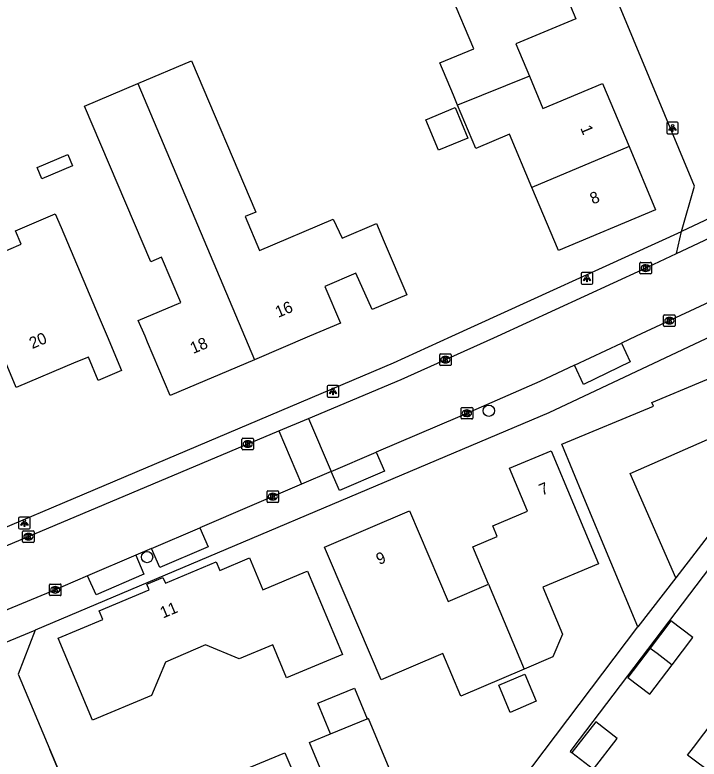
# Model space of a CAD drawing. Extents: x 158474 to 159560, y 388525 to 389605.
# Drawn here: x 158644.1 to 158703.3, y 388963.4 to 389027.8 of the extents above; entities that cross this region are included whole.
import ezdxf

# ---------------------------------------------------------------- set-up
doc = ezdxf.new("R2010")
doc.units = 0
for name, color, linetype in [('IMGEO_Boom', 7, 'Continuous'), ('IMGEO_Kolk', 7, 'Continuous'), ('IMGEO_Lichtpunt', 7, 'Continuous'), ('IMGEO_Muur', 7, 'Continuous'), ('IMGEO_Pand', 7, 'Continuous'), ('IMGEO_Pand_nummerreeks', 7, 'Continuous'), ('IMGEO_Rijbaan_lokaal_open', 7, 'Continuous'), ('IMGEO_Voetpad_open', 7, 'Continuous')]:
    doc.layers.add(name, color=color, linetype=linetype)

msp = doc.modelspace()

# ---------------------------------------------------------------- linework, layer by layer
at = {"layer": 'IMGEO_Boom'}
for centre in [(158685.082, 388993.555), (158655.518, 388980.901)]:
    msp.add_circle(centre, 0.489, dxfattribs=at)
at = {"layer": 'IMGEO_Kolk'}
for p, q in [((158698.146, 389005.466), (158698.146, 389006.318)), ((158698.221, 389006.392), (158699.073, 389006.392)), ((158698.634, 389006.172), (158698.659, 389006.172)), ((158699.147, 389006.318), (158699.147, 389005.466)), ((158699.073, 389005.392), (158698.221, 389005.392)), ((158698.657, 389005.612), (158698.632, 389005.612)), ((158700.202, 389000.919), (158700.202, 389001.771)), ((158700.277, 389001.845), (158701.129, 389001.845)), ((158700.69, 389001.625), (158700.715, 389001.625)), ((158701.203, 389001.771), (158701.203, 389000.919)), ((158701.129, 389000.845), (158700.277, 389000.845)), ((158700.713, 389001.065), (158700.688, 389001.065)), ((158680.829, 388997.54), (158680.829, 388998.392)), ((158680.904, 388998.466), (158681.756, 388998.466)), ((158681.317, 388998.246), (158681.342, 388998.246)), ((158681.83, 388998.392), (158681.83, 388997.54)), ((158681.756, 388997.466), (158680.904, 388997.466)), ((158681.34, 388997.686), (158681.315, 388997.686)), ((158682.682, 388992.916), (158682.682, 388993.768)), ((158682.757, 388993.842), (158683.609, 388993.842)), ((158683.17, 388993.622), (158683.195, 388993.622)), ((158683.683, 388993.768), (158683.683, 388992.916)), ((158683.193, 388993.062), (158683.168, 388993.062)), ((158683.609, 388992.842), (158682.757, 388992.842)), ((158663.73, 388990.249), (158663.73, 388991.101)), ((158663.805, 388991.175), (158664.657, 388991.175)), ((158664.731, 388991.101), (158664.731, 388990.249)), ((158664.241, 388990.395), (158664.216, 388990.395)), ((158664.218, 388990.955), (158664.243, 388990.955)), ((158664.657, 388990.175), (158663.805, 388990.175)), ((158665.895, 388985.708), (158665.895, 388986.56)), ((158665.97, 388986.634), (158666.822, 388986.634)), ((158666.896, 388986.56), (158666.896, 388985.708)), ((158666.406, 388985.854), (158666.381, 388985.854)), ((158666.383, 388986.414), (158666.408, 388986.414)), ((158666.822, 388985.634), (158665.97, 388985.634)), ((158644.753, 388982.243), (158644.753, 388983.095)), ((158644.828, 388983.169), (158645.68, 388983.169)), ((158645.241, 388982.949), (158645.266, 388982.949)), ((158645.754, 388983.095), (158645.754, 388982.243)), ((158645.68, 388982.169), (158644.828, 388982.169)), ((158645.264, 388982.389), (158645.239, 388982.389)), ((158647.073, 388977.642), (158647.073, 388978.494)), ((158647.148, 388978.568), (158648, 388978.568)), ((158647.561, 388978.348), (158647.586, 388978.348)), ((158648.074, 388978.494), (158648.074, 388977.642)), ((158648, 388977.568), (158647.148, 388977.568)), ((158647.584, 388977.788), (158647.559, 388977.788))]:
    msp.add_line(p, q, dxfattribs=at)
for points in [[(158698.146, 389005.466), (158698.146, 389006.318)], [(158698.221, 389006.392), (158699.073, 389006.392)], [(158698.467, 389006.092), (158698.59, 389006.092), (158698.59, 389005.941), (158698.72, 389006.092), (158698.884, 389006.092), (158698.738, 389005.941), (158698.891, 389005.692), (158698.739, 389005.692), (158698.654, 389005.856), (158698.59, 389005.789), (158698.59, 389005.692), (158698.467, 389005.692), (158698.467, 389006.092)], [(158699.147, 389006.318), (158699.147, 389005.466)], [(158699.073, 389005.392), (158698.221, 389005.392)], [(158700.202, 389000.919), (158700.202, 389001.771)], [(158700.277, 389001.845), (158701.129, 389001.845)], [(158700.523, 389001.545), (158700.646, 389001.545), (158700.646, 389001.394), (158700.776, 389001.545), (158700.94, 389001.545), (158700.794, 389001.394), (158700.947, 389001.145), (158700.795, 389001.145), (158700.71, 389001.309), (158700.646, 389001.242), (158700.646, 389001.145), (158700.523, 389001.145), (158700.523, 389001.545)], [(158701.203, 389001.771), (158701.203, 389000.919)], [(158701.129, 389000.845), (158700.277, 389000.845)], [(158680.829, 388997.54), (158680.829, 388998.392)], [(158680.904, 388998.466), (158681.756, 388998.466)], [(158681.15, 388998.166), (158681.273, 388998.166), (158681.273, 388998.015), (158681.403, 388998.166), (158681.567, 388998.166), (158681.421, 388998.015), (158681.574, 388997.766), (158681.422, 388997.766), (158681.337, 388997.93), (158681.273, 388997.863), (158681.273, 388997.766), (158681.15, 388997.766), (158681.15, 388998.166)], [(158681.83, 388998.392), (158681.83, 388997.54)], [(158681.756, 388997.466), (158680.904, 388997.466)], [(158682.682, 388992.916), (158682.682, 388993.768)], [(158682.757, 388993.842), (158683.609, 388993.842)], [(158683.683, 388993.768), (158683.683, 388992.916)], [(158683.003, 388993.542), (158683.126, 388993.542), (158683.126, 388993.391), (158683.256, 388993.542), (158683.42, 388993.542), (158683.274, 388993.391), (158683.427, 388993.142), (158683.275, 388993.142), (158683.19, 388993.306), (158683.126, 388993.239), (158683.126, 388993.142), (158683.003, 388993.142), (158683.003, 388993.542)], [(158683.609, 388992.842), (158682.757, 388992.842)], [(158663.73, 388990.249), (158663.73, 388991.101)], [(158663.805, 388991.175), (158664.657, 388991.175)], [(158664.731, 388991.101), (158664.731, 388990.249)], [(158664.051, 388990.875), (158664.174, 388990.875), (158664.174, 388990.724), (158664.304, 388990.875), (158664.468, 388990.875), (158664.322, 388990.724), (158664.475, 388990.475), (158664.323, 388990.475), (158664.238, 388990.639), (158664.174, 388990.572), (158664.174, 388990.475), (158664.051, 388990.475), (158664.051, 388990.875)], [(158664.657, 388990.175), (158663.805, 388990.175)], [(158665.895, 388985.708), (158665.895, 388986.56)], [(158665.97, 388986.634), (158666.822, 388986.634)], [(158666.896, 388986.56), (158666.896, 388985.708)], [(158666.216, 388986.334), (158666.339, 388986.334), (158666.339, 388986.183), (158666.469, 388986.334), (158666.633, 388986.334), (158666.487, 388986.183), (158666.64, 388985.934), (158666.488, 388985.934), (158666.403, 388986.098), (158666.339, 388986.031), (158666.339, 388985.934), (158666.216, 388985.934), (158666.216, 388986.334)], [(158666.822, 388985.634), (158665.97, 388985.634)], [(158644.753, 388982.243), (158644.753, 388983.095)], [(158644.828, 388983.169), (158645.68, 388983.169)], [(158645.074, 388982.869), (158645.197, 388982.869), (158645.197, 388982.718), (158645.327, 388982.869), (158645.491, 388982.869), (158645.345, 388982.718), (158645.498, 388982.469), (158645.346, 388982.469), (158645.261, 388982.633), (158645.197, 388982.566), (158645.197, 388982.469), (158645.074, 388982.469), (158645.074, 388982.869)], [(158645.754, 388983.095), (158645.754, 388982.243)], [(158645.68, 388982.169), (158644.828, 388982.169)], [(158647.073, 388977.642), (158647.073, 388978.494)], [(158647.148, 388978.568), (158648, 388978.568)], [(158647.394, 388978.268), (158647.517, 388978.268), (158647.517, 388978.117), (158647.647, 388978.268), (158647.811, 388978.268), (158647.665, 388978.117), (158647.818, 388977.868), (158647.666, 388977.868), (158647.581, 388978.032), (158647.517, 388977.965), (158647.517, 388977.868), (158647.394, 388977.868), (158647.394, 388978.268)], [(158648.074, 388978.494), (158648.074, 388977.642)], [(158648, 388977.568), (158647.148, 388977.568)]]:
    msp.add_lwpolyline(points, dxfattribs=at)
for centre, start, end in [((158698.223, 389006.316), 91.55205, 178.44795), ((158698.223, 389006.316), 91.55205, 178.44795), ((158699.071, 389006.316), 1.55205, 88.44795), ((158699.071, 389006.316), 1.55205, 88.44795), ((158698.223, 389005.468), 181.55205, 268.44795), ((158698.223, 389005.468), 181.55205, 268.44795), ((158699.071, 389005.468), 271.55205, 358.44795), ((158699.071, 389005.468), 271.55205, 358.44795), ((158700.279, 389001.769), 91.55205, 178.44795), ((158700.279, 389001.769), 91.55205, 178.44795), ((158701.127, 389001.769), 1.55205, 88.44795), ((158701.127, 389001.769), 1.55205, 88.44795), ((158700.279, 389000.921), 181.55205, 268.44795), ((158700.279, 389000.921), 181.55205, 268.44795), ((158701.127, 389000.921), 271.55205, 358.44795), ((158701.127, 389000.921), 271.55205, 358.44795), ((158680.906, 388998.39), 91.55205, 178.44795), ((158680.906, 388998.39), 91.55205, 178.44795), ((158681.754, 388998.39), 1.55205, 88.44795), ((158681.754, 388998.39), 1.55205, 88.44795), ((158680.906, 388997.542), 181.55205, 268.44795), ((158680.906, 388997.542), 181.55205, 268.44795), ((158681.754, 388997.542), 271.55205, 358.44795), ((158681.754, 388997.542), 271.55205, 358.44795), ((158682.759, 388993.766), 91.55205, 178.44795), ((158682.759, 388993.766), 91.55205, 178.44795), ((158683.607, 388993.766), 1.55205, 88.44795), ((158683.607, 388993.766), 1.55205, 88.44795), ((158682.759, 388992.918), 181.55205, 268.44795), ((158682.759, 388992.918), 181.55205, 268.44795), ((158683.607, 388992.918), 271.55205, 358.44795), ((158683.607, 388992.918), 271.55205, 358.44795), ((158663.807, 388991.099), 91.55205, 178.44795), ((158663.807, 388991.099), 91.55205, 178.44795), ((158664.655, 388991.099), 1.55205, 88.44795), ((158664.655, 388991.099), 1.55205, 88.44795), ((158663.807, 388990.251), 181.55205, 268.44795), ((158663.807, 388990.251), 181.55205, 268.44795), ((158664.655, 388990.251), 271.55205, 358.44795), ((158664.655, 388990.251), 271.55205, 358.44795), ((158665.972, 388986.558), 91.55205, 178.44795), ((158665.972, 388986.558), 91.55205, 178.44795), ((158666.82, 388986.558), 1.55205, 88.44795), ((158666.82, 388986.558), 1.55205, 88.44795), ((158665.972, 388985.71), 181.55205, 268.44795), ((158665.972, 388985.71), 181.55205, 268.44795), ((158666.82, 388985.71), 271.55205, 358.44795), ((158666.82, 388985.71), 271.55205, 358.44795), ((158644.83, 388983.093), 91.55205, 178.44795), ((158644.83, 388983.093), 91.55205, 178.44795), ((158645.678, 388983.093), 1.55205, 88.44795), ((158645.678, 388983.093), 1.55205, 88.44795), ((158644.83, 388982.245), 181.55205, 268.44795), ((158644.83, 388982.245), 181.55205, 268.44795), ((158645.678, 388982.245), 271.55205, 358.44795), ((158645.678, 388982.245), 271.55205, 358.44795), ((158647.15, 388978.492), 91.55205, 178.44795), ((158647.15, 388978.492), 91.55205, 178.44795), ((158647.998, 388978.492), 1.55205, 88.44795), ((158647.998, 388978.492), 1.55205, 88.44795), ((158647.15, 388977.644), 181.55205, 268.44795), ((158647.15, 388977.644), 181.55205, 268.44795), ((158647.998, 388977.644), 271.55205, 358.44795), ((158647.998, 388977.644), 271.55205, 358.44795)]:
    msp.add_arc(centre, 0.0765, start, end, dxfattribs=at)
for centre, major_axis, ratio, start_param, end_param in [((158698.633, 389005.892), (-0.387, 0.002), 0.722429, 4.712389, 7.853982), ((158698.658, 389005.892), (-0.39, 0.002), 0.717154, 1.570796, 4.712389), ((158700.689, 389001.345), (-0.387, 0.002), 0.722429, 4.712389, 7.853982), ((158700.714, 389001.345), (-0.39, 0.002), 0.717154, 1.570796, 4.712389), ((158681.316, 388997.966), (-0.387, 0.002), 0.722429, 4.712389, 7.853982), ((158681.341, 388997.966), (-0.39, 0.002), 0.717154, 1.570796, 4.712389), ((158683.169, 388993.342), (-0.387, 0.002), 0.722429, 4.712389, 7.853982), ((158683.194, 388993.342), (-0.39, 0.002), 0.717154, 1.570796, 4.712389), ((158664.217, 388990.675), (-0.387, 0.002), 0.722429, 4.712389, 7.853982), ((158664.242, 388990.675), (-0.39, 0.002), 0.717154, 1.570796, 4.712389), ((158666.382, 388986.134), (-0.387, 0.002), 0.722429, 4.712389, 7.853982), ((158666.407, 388986.134), (-0.39, 0.002), 0.717154, 1.570796, 4.712389), ((158645.24, 388982.669), (-0.387, 0.002), 0.722429, 4.712389, 7.853982), ((158645.265, 388982.669), (-0.39, 0.002), 0.717154, 1.570796, 4.712389), ((158647.56, 388978.068), (-0.387, 0.002), 0.722429, 4.712389, 7.853982), ((158647.585, 388978.068), (-0.39, 0.002), 0.717154, 1.570796, 4.712389)]:
    msp.add_ellipse(centre, major_axis=major_axis, ratio=ratio, start_param=start_param, end_param=end_param, dxfattribs=at)
at = {"layer": 'IMGEO_Lichtpunt'}
for p, q in [((158700.471, 389018.418), (158700.471, 389017.611)), ((158700.471, 389018.418), (158700.471, 389017.611)), ((158701.373, 389018.513), (158700.565, 389018.513)), ((158701.373, 389018.513), (158700.565, 389018.513)), ((158701.467, 389017.611), (158701.467, 389018.418)), ((158701.467, 389017.611), (158701.467, 389018.418)), ((158700.565, 389017.517), (158701.373, 389017.517)), ((158700.565, 389017.517), (158701.373, 389017.517)), ((158693.074, 389005.409), (158693.074, 389004.602)), ((158693.074, 389005.409), (158693.074, 389004.602)), ((158693.976, 389005.504), (158693.168, 389005.504)), ((158693.976, 389005.504), (158693.168, 389005.504)), ((158694.07, 389004.602), (158694.07, 389005.409)), ((158694.07, 389004.602), (158694.07, 389005.409)), ((158693.168, 389004.508), (158693.976, 389004.508)), ((158693.168, 389004.508), (158693.976, 389004.508)), ((158671.098, 388995.642), (158671.098, 388994.835)), ((158671.098, 388995.642), (158671.098, 388994.835)), ((158672, 388995.737), (158671.192, 388995.737)), ((158672, 388995.737), (158671.192, 388995.737)), ((158672.094, 388994.835), (158672.094, 388995.642)), ((158672.094, 388994.835), (158672.094, 388995.642)), ((158671.192, 388994.741), (158672, 388994.741)), ((158671.192, 388994.741), (158672, 388994.741)), ((158644.411, 388984.245), (158644.411, 388983.438)), ((158644.411, 388984.245), (158644.411, 388983.438)), ((158645.313, 388984.34), (158644.505, 388984.34)), ((158645.313, 388984.34), (158644.505, 388984.34)), ((158645.407, 388983.438), (158645.407, 388984.245)), ((158645.407, 388983.438), (158645.407, 388984.245)), ((158644.505, 388983.344), (158645.313, 388983.344)), ((158644.505, 388983.344), (158645.313, 388983.344))]:
    msp.add_line(p, q, dxfattribs=at)
for points in [[(158700.845, 389018.082), (158700.884, 389018.054), (158700.696, 389017.792), (158700.658, 389017.819), (158700.845, 389018.082)], [(158700.947, 389018.034), (158700.994, 389018.034), (158700.994, 389017.712), (158700.947, 389017.712), (158700.947, 389018.034)], [(158701.057, 389018.054), (158701.095, 389018.081), (158701.282, 389017.819), (158701.243, 389017.791), (158701.057, 389018.054)], [(158693.448, 389005.073), (158693.487, 389005.045), (158693.299, 389004.783), (158693.261, 389004.81), (158693.448, 389005.073)], [(158693.55, 389005.025), (158693.597, 389005.025), (158693.597, 389004.703), (158693.55, 389004.703), (158693.55, 389005.025)], [(158693.66, 389005.045), (158693.698, 389005.072), (158693.885, 389004.81), (158693.846, 389004.782), (158693.66, 389005.045)], [(158671.472, 388995.306), (158671.511, 388995.278), (158671.323, 388995.016), (158671.285, 388995.043), (158671.472, 388995.306)], [(158671.574, 388995.258), (158671.621, 388995.258), (158671.621, 388994.936), (158671.574, 388994.936), (158671.574, 388995.258)], [(158671.684, 388995.278), (158671.722, 388995.305), (158671.909, 388995.043), (158671.87, 388995.015), (158671.684, 388995.278)], [(158644.785, 388983.909), (158644.824, 388983.881), (158644.636, 388983.619), (158644.598, 388983.646), (158644.785, 388983.909)], [(158644.887, 388983.861), (158644.934, 388983.861), (158644.934, 388983.539), (158644.887, 388983.539), (158644.887, 388983.861)], [(158644.997, 388983.881), (158645.035, 388983.908), (158645.222, 388983.646), (158645.183, 388983.618), (158644.997, 388983.881)]]:
    msp.add_lwpolyline(points, dxfattribs=at)
for centre in [(158700.97, 389018.216), (158693.573, 389005.207), (158671.597, 388995.44), (158644.91, 388984.043)]:
    msp.add_circle(centre, 0.0994, dxfattribs=at)
for centre, start, end in [((158700.565, 389018.418), 90, 180), ((158700.565, 389018.418), 90, 180), ((158701.373, 389018.418), 0, 90), ((158701.373, 389018.418), 0, 90), ((158700.565, 389017.611), 180, 270), ((158700.565, 389017.611), 180, 270), ((158701.373, 389017.611), 270, 0), ((158701.373, 389017.611), 270, 360), ((158693.168, 389005.409), 90, 180), ((158693.168, 389005.409), 90, 180), ((158693.976, 389005.409), 0, 90), ((158693.976, 389005.409), 0, 90), ((158693.168, 389004.602), 180, 270), ((158693.168, 389004.602), 180, 270), ((158693.976, 389004.602), 270, 0), ((158693.976, 389004.602), 270, 360), ((158671.192, 388995.642), 90, 180), ((158671.192, 388995.642), 90, 180), ((158672, 388995.642), 0, 90), ((158672, 388995.642), 0, 90), ((158671.192, 388994.835), 180, 270), ((158671.192, 388994.835), 180, 270), ((158672, 388994.835), 270, 0), ((158672, 388994.835), 270, 360), ((158644.505, 388984.245), 90, 180), ((158644.505, 388984.245), 90, 180), ((158645.313, 388984.245), 0, 90), ((158645.313, 388984.245), 0, 90), ((158644.505, 388983.438), 180, 270), ((158644.505, 388983.438), 180, 270), ((158645.313, 388983.438), 270, 0), ((158645.313, 388983.438), 270, 360)]:
    msp.add_arc(centre, 0.0946, start, end, dxfattribs=at)
at = {"layer": 'IMGEO_Muur'}
msp.add_lwpolyline([(158650.233, 388956.842), (158647.114, 388964.264)], dxfattribs=at)
at = {"layer": 'IMGEO_Pand'}
for points in [[(158690.294, 389032.972), (158692.605, 389027.462), (158687.417, 389025.286), (158688.586, 389022.499)], [(158682.383, 389019.972), (158682.014, 389020.851), (158680.844, 389023.642), (158683.776, 389024.872), (158681.863, 389029.433)], [(158654.729, 389021.862), (158659.368, 389023.832), (158664.927, 389010.742), (158663.991, 389010.345), (158665.24, 389007.404), (158671.62, 389010.113), (158672.395, 389008.488), (158675.364, 389009.748), (158676.032, 389008.176), (158677.986, 389003.573), (158674.987, 389002.3), (158673.584, 389005.462), (158670.885, 389004.316), (158672.238, 389001.128), (158669.582, 389000), (158664.808, 388997.973)], [(158688.586, 389022.499), (158682.383, 389019.972)], [(158688.586, 389022.499), (158689.756, 389019.71), (158694.912, 389021.872), (158697.207, 389016.401)], [(158664.808, 388997.973), (158657.516, 388994.876), (158655.562, 388999.479), (158655.341, 389000), (158654.759, 389001.369), (158658.429, 389002.928), (158656.77, 389006.835), (158655.836, 389006.438), (158650.118, 389019.904), (158654.729, 389021.862)], [(158654.729, 389021.862), (158664.808, 388997.973)], [(158688.809, 389012.873), (158686.881, 389017.47), (158683.948, 389016.24), (158682.383, 389019.972)], [(158679.635, 389018.717), (158682.163, 389019.777), (158683.268, 389017.142), (158680.741, 389016.082), (158679.635, 389018.717)], [(158697.207, 389016.401), (158699.503, 389010.928), (158691.103, 389007.405), (158688.809, 389012.873)], [(158697.207, 389016.401), (158688.809, 389012.873)], [(158646.017, 389014.597), (158648.661, 389015.719), (158649.073, 389014.747), (158646.429, 389013.624), (158646.017, 389014.597)], [(158642.464, 389007.037), (158644.627, 389007.952), (158644.128, 389009.129), (158647.578, 389010.589), (158648.076, 389009.411), (158651.367, 389001.634), (158652.058, 389000), (158653.315, 388997.029), (158651.301, 388996.177), (158650.444, 388998.201), (158649.364, 388997.744), (158644.2, 388995.559), (158642.321, 389000), (158639.817, 389005.917)], [(158697.972, 388974.859), (158693.313, 388986.054), (158691.392, 388990.67), (158699.313, 388993.966), (158699.183, 388994.278), (158707.994, 388997.945), (158707.807, 388998.396), (158711.662, 389000), (158711.887, 389000.094), (158711.928, 389000), (158713.764, 388995.692)], [(158701.259, 388979.105), (158697.306, 388988.133), (158703.989, 388991.059), (158708.118, 388988.02)], [(158685.046, 388978.553), (158683.692, 388981.782), (158685.815, 388982.677), (158685.427, 388983.598), (158688.425, 388984.862), (158686.859, 388988.576), (158690.459, 388990.094), (158692.401, 388985.487), (158694.575, 388980.329), (158689.747, 388978.294), (158691.462, 388974.225), (158690.612, 388972.258), (158688.139, 388971.204)], [(158688.139, 388971.204), (158682.665, 388968.87), (158681.095, 388972.554), (158675.772, 388970.286), (158672.841, 388977.162), (158670.881, 388981.761), (158678.231, 388984.894), (158681.566, 388977.07), (158685.046, 388978.553)], [(158665.538, 388978.08), (158669.218, 388979.623), (158669.384, 388979.693), (158672.411, 388972.476), (158667.594, 388970.456), (158666.395, 388973.314), (158663.475, 388972.09), (158660.574, 388973.32), (158657.121, 388971.823), (158655.899, 388968.921), (158650.81, 388966.787), (158647.833, 388973.884), (158651.685, 388975.5), (158651.373, 388976.243), (158655.711, 388978.063), (158655.505, 388978.555), (158656.893, 388979.137), (158657.106, 388978.629), (158661.504, 388980.474), (158661.808, 388979.749), (158664.385, 388980.83), (158665.538, 388978.08)], [(158701.259, 388979.105), (158697.972, 388974.859)], [(158685.046, 388978.553), (158688.139, 388971.204)], [(158700.951, 388971.589), (158702.738, 388973.942), (158700.836, 388975.386), (158699.049, 388973.033)], [(158699.049, 388973.033), (158697.115, 388970.486), (158699.019, 388969.041), (158700.951, 388971.589)], [(158699.049, 388973.033), (158699.637, 388972.587), (158700.951, 388971.589)], [(158689.181, 388968.423), (158686.921, 388967.471), (158685.938, 388969.808), (158688.198, 388970.76), (158689.181, 388968.423)], [(158671.398, 388965.614), (158670.3, 388968.264), (158673.448, 388969.569), (158674.547, 388966.919)], [(158704.538, 388962.065), (158702.279, 388963.779), (158702.783, 388964.442), (158705.561, 388968.105)], [(158674.547, 388966.919), (158674.656, 388966.964), (158677.436, 388960.255), (158670.265, 388957.284), (158670.581, 388956.54), (158666.506, 388954.788), (158668.747, 388949.605), (158664.165, 388944.557), (158670.641, 388938.679)], [(158671.398, 388965.614), (158674.547, 388966.919)], [(158694.125, 388962.548), (158696.191, 388965.218), (158694.323, 388966.663), (158692.258, 388963.992)], [(158661.926, 388942.201), (158663.919, 388944.397), (158657.904, 388949.857), (158654.309, 388958.532), (158658.929, 388960.447), (158667.431, 388963.97), (158668.806, 388960.726), (158670.912, 388961.598), (158669.563, 388964.853), (158671.398, 388965.614)], [(158692.258, 388963.992), (158694.125, 388962.548)]]:
    msp.add_lwpolyline(points, dxfattribs=at)
at = {"layer": 'IMGEO_Rijbaan_lokaal_open'}
for points in [[(158701.755, 389009.057), (158702.875, 389012.992), (158695.038, 389031.866)], [(158712.826, 389014.266), (158701.755, 389009.057)], [(158701.31, 389007.145), (158714.806, 389013.493)], [(158615.196, 388971.572), (158676.848, 388997.698), (158681.87, 389000), (158701.755, 389009.057)], [(158701.31, 389007.145), (158701.755, 389009.057)], [(158716.887, 389008.886), (158697.829, 389000), (158696.565, 388999.409)], [(158669.486, 388992.898), (158677.486, 388996.27), (158685.513, 388999.85), (158685.84, 389000), (158698.385, 389005.769), (158701.31, 389007.145)], [(158692.481, 388997.501), (158696.565, 388999.409)], [(158692.481, 388997.501), (158689.479, 388996.098), (158682.574, 388993.068), (158675.334, 388989.969)], [(158666.906, 388991.81), (158669.486, 388992.898)], [(158669.486, 388992.898), (158671.441, 388988.302)], [(158626.342, 388974.726), (158666.906, 388991.81)], [(158666.906, 388991.81), (158668.877, 388987.204)], [(158671.441, 388988.302), (158675.334, 388989.969)], [(158671.441, 388988.302), (158668.877, 388987.204)], [(158668.877, 388987.204), (158660.069, 388983.434)], [(158655.909, 388981.653), (158660.069, 388983.434)], [(158655.909, 388981.653), (158654.536, 388981.065)], [(158654.536, 388981.065), (158650.371, 388979.282)], [(158650.371, 388979.282), (158647.156, 388977.906), (158632.221, 388971.716)], [(158636.325, 388970.661), (158645.827, 388974.583)], [(158645.827, 388974.583), (158644.373, 388970.786), (158647.114, 388964.264), (158650.233, 388956.842), (158652.977, 388950.312)]]:
    msp.add_lwpolyline(points, dxfattribs=at)
msp.add_arc((149457.273, 396017.299), 11648.266, 322.3566392, 322.8040999, dxfattribs=at)
at = {"layer": 'IMGEO_Voetpad_open'}
for points in [[(158738.552, 389016.051), (158727.129, 389010.69), (158711.965, 389003.575), (158704.348, 389000), (158690.257, 388993.388), (158645.827, 388974.583)], [(158696.565, 388999.409), (158697.316, 388997.795), (158693.26, 388995.84), (158692.481, 388997.501)], [(158713.764, 388995.692), (158714.121, 388996.177), (158715.635, 388995.063), (158711.23, 388989.259), (158703.628, 388979.242), (158692.27, 388964.276), (158692.13, 388964.091), (158692.258, 388963.992)], [(158675.334, 388989.969), (158676.06, 388988.323), (158672.165, 388986.645), (158671.441, 388988.302)], [(158708.118, 388988.02), (158701.259, 388979.105)], [(158660.069, 388983.434), (158660.79, 388981.791), (158656.619, 388980.005), (158655.909, 388981.653)], [(158654.536, 388981.065), (158655.253, 388979.425), (158651.107, 388977.626), (158650.371, 388979.282)], [(158670.641, 388938.679), (158697.972, 388974.859)]]:
    msp.add_lwpolyline(points, dxfattribs=at)

# ---------------------------------------------------------------- texts
at = {"layer": 'IMGEO_Pand_nummerreeks'}
for s, rotation, p in [('1', 292.7573, (158692.972, 389018.016)), ('8', 22.75341, (158694.078, 389011.386)), ('16', 23.0098, (158666.862, 389001.583)), ('20', 22.9355, (158645.582, 388998.882)), ('18', 23.0092, (158659.504, 388998.458)), ('7', 22.86353, (158689.68, 388986.206)), ('9', 23.08654, (158675.589, 388980.203)), ('11', 22.74871, (158656.894, 388975.581))]:
    msp.add_text(s, height=1, rotation=rotation, dxfattribs=at).set_placement(p)

doc.saveas('drawing.dxf')
